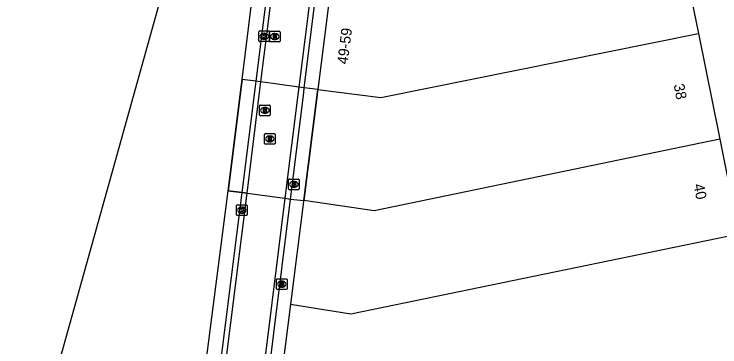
# Model space of a CAD drawing. Extents: x 161087 to 161922, y 382574 to 383873.
# Drawn here: x 161188.5 to 161255, y 383383 to 383414.3 of the extents above; entities that cross this region are included whole.
import ezdxf

# ---------------------------------------------------------------- set-up
doc = ezdxf.new("R2010")
doc.units = 0
for name, color, linetype in [('IMGEO_Brandkraan', 7, 'Continuous'), ('IMGEO_Kolk', 7, 'Continuous'), ('IMGEO_Pand', 7, 'Continuous'), ('IMGEO_Pand_nummerreeks', 7, 'Continuous'), ('IMGEO_Pand_overbouw', 7, 'Continuous'), ('IMGEO_Rijbaan_lokaal_open', 7, 'Continuous'), ('IMGEO_Rioolput', 7, 'Continuous'), ('IMGEO_Voetpad_open', 7, 'Continuous')]:
    doc.layers.add(name, color=color, linetype=linetype)

msp = doc.modelspace()

# ---------------------------------------------------------------- linework, layer by layer
at = {"layer": 'IMGEO_Brandkraan'}
for p, q in [((161214.377, 383397.826), (161214.377, 383398.678)), ((161214.452, 383398.752), (161215.304, 383398.752)), ((161214.865, 383398.532), (161214.89, 383398.532)), ((161215.378, 383398.678), (161215.378, 383397.826)), ((161215.304, 383397.752), (161214.452, 383397.752)), ((161214.888, 383397.972), (161214.863, 383397.972)), ((161213.244, 383388.436), (161213.244, 383389.288)), ((161213.319, 383389.362), (161214.171, 383389.362)), ((161213.732, 383389.142), (161213.757, 383389.142)), ((161214.245, 383389.288), (161214.245, 383388.436)), ((161214.171, 383388.362), (161213.319, 383388.362)), ((161213.755, 383388.582), (161213.73, 383388.582))]:
    msp.add_line(p, q, dxfattribs=at)
for points in [[(161214.377, 383397.826), (161214.377, 383398.678)], [(161214.452, 383398.752), (161215.304, 383398.752)], [(161214.725, 383398.452), (161214.725, 383398.052), (161214.938, 383398.052)], [(161214.956, 383398.452), (161214.725, 383398.452)], [(161214.904, 383398.371), (161214.85, 383398.371), (161214.85, 383398.295)], [(161214.85, 383398.295), (161214.903, 383398.295)], [(161214.912, 383398.219), (161214.85, 383398.219), (161214.85, 383398.138)], [(161214.85, 383398.138), (161214.912, 383398.138)], [(161215.378, 383398.678), (161215.378, 383397.826)], [(161215.304, 383397.752), (161214.452, 383397.752)], [(161213.244, 383388.436), (161213.244, 383389.288)], [(161213.319, 383389.362), (161214.171, 383389.362)], [(161213.592, 383389.062), (161213.592, 383388.662), (161213.805, 383388.662)], [(161213.823, 383389.062), (161213.592, 383389.062)], [(161213.771, 383388.981), (161213.717, 383388.981), (161213.717, 383388.905)], [(161213.717, 383388.905), (161213.77, 383388.905)], [(161213.779, 383388.829), (161213.717, 383388.829), (161213.717, 383388.748)], [(161214.245, 383389.288), (161214.245, 383388.436)], [(161214.171, 383388.362), (161213.319, 383388.362)], [(161213.717, 383388.748), (161213.779, 383388.748)]]:
    msp.add_lwpolyline(points, dxfattribs=at)
for centre, radius, start, end in [((161214.454, 383398.676), 0.0765, 91.55205, 178.44795), ((161214.454, 383398.676), 0.0765, 91.55205, 178.44795), ((161214.905, 383398.333), 0.0379, 267.82845, 90.93552), ((161214.913, 383398.178), 0.0404, 269.87594, 90.50774), ((161214.96, 383398.307), 0.145, 59.4692, 91.53667), ((161214.985, 383398.354), 0.0922, 285.51372, 58.15012), ((161214.99, 383398.162), 0.105, 301.31148, 78.98903), ((161215.302, 383398.676), 0.0765, 1.55205, 88.44795), ((161215.302, 383398.676), 0.0765, 1.55205, 88.44795), ((161214.454, 383397.828), 0.0765, 181.55205, 268.44795), ((161214.454, 383397.828), 0.0765, 181.55205, 268.44795), ((161214.944, 383398.303), 0.251, 268.66757, 293.53466), ((161215.302, 383397.828), 0.0765, 271.55205, 358.44795), ((161215.302, 383397.828), 0.0765, 271.55205, 358.44795), ((161213.321, 383389.286), 0.0765, 91.55205, 178.44795), ((161213.321, 383389.286), 0.0765, 91.55205, 178.44795), ((161213.772, 383388.943), 0.0379, 267.82845, 90.93552), ((161213.78, 383388.788), 0.0404, 269.87594, 90.50774), ((161213.827, 383388.917), 0.145, 59.4692, 91.53667), ((161213.852, 383388.964), 0.0922, 285.51372, 58.15012), ((161213.857, 383388.772), 0.105, 301.31148, 78.98903), ((161214.169, 383389.286), 0.0765, 1.55205, 88.44795), ((161214.169, 383389.286), 0.0765, 1.55205, 88.44795), ((161213.321, 383388.438), 0.0765, 181.55205, 268.44795), ((161213.321, 383388.438), 0.0765, 181.55205, 268.44795), ((161213.811, 383388.913), 0.251, 268.66757, 293.53466), ((161214.169, 383388.438), 0.0765, 271.55205, 358.44795), ((161214.169, 383388.438), 0.0765, 271.55205, 358.44795)]:
    msp.add_arc(centre, radius, start, end, dxfattribs=at)
for centre, major_axis, ratio, start_param, end_param in [((161214.864, 383398.252), (-0.387, 0.002), 0.722429, 4.712389, 7.853982), ((161214.889, 383398.252), (-0.39, 0.002), 0.717154, 1.570796, 4.712389), ((161213.731, 383388.862), (-0.387, 0.002), 0.722429, 4.712389, 7.853982), ((161213.756, 383388.862), (-0.39, 0.002), 0.717154, 1.570796, 4.712389)]:
    msp.add_ellipse(centre, major_axis=major_axis, ratio=ratio, start_param=start_param, end_param=end_param, dxfattribs=at)
at = {"layer": 'IMGEO_Kolk'}
for p, q in [((161211.582, 383411.763), (161211.582, 383412.615)), ((161211.657, 383412.689), (161212.509, 383412.689)), ((161212.07, 383412.469), (161212.095, 383412.469)), ((161212.583, 383412.615), (161212.583, 383411.763)), ((161212.509, 383411.689), (161211.657, 383411.689)), ((161212.093, 383411.909), (161212.068, 383411.909)), ((161209.475, 383395.4), (161209.475, 383396.252)), ((161209.55, 383396.326), (161210.402, 383396.326)), ((161209.963, 383396.106), (161209.988, 383396.106)), ((161210.476, 383396.252), (161210.476, 383395.4)), ((161209.986, 383395.546), (161209.961, 383395.546)), ((161210.402, 383395.326), (161209.55, 383395.326))]:
    msp.add_line(p, q, dxfattribs=at)
for points in [[(161211.582, 383411.763), (161211.582, 383412.615)], [(161211.657, 383412.689), (161212.509, 383412.689)], [(161211.903, 383412.389), (161212.026, 383412.389), (161212.026, 383412.238), (161212.156, 383412.389), (161212.32, 383412.389), (161212.174, 383412.238), (161212.327, 383411.989), (161212.175, 383411.989), (161212.09, 383412.153), (161212.026, 383412.086), (161212.026, 383411.989), (161211.903, 383411.989), (161211.903, 383412.389)], [(161212.583, 383412.615), (161212.583, 383411.763)], [(161212.509, 383411.689), (161211.657, 383411.689)], [(161209.475, 383395.4), (161209.475, 383396.252)], [(161209.55, 383396.326), (161210.402, 383396.326)], [(161210.476, 383396.252), (161210.476, 383395.4)], [(161209.796, 383396.026), (161209.919, 383396.026), (161209.919, 383395.875), (161210.049, 383396.026), (161210.213, 383396.026), (161210.067, 383395.875), (161210.22, 383395.626), (161210.068, 383395.626), (161209.983, 383395.79), (161209.919, 383395.723), (161209.919, 383395.626), (161209.796, 383395.626), (161209.796, 383396.026)], [(161210.402, 383395.326), (161209.55, 383395.326)]]:
    msp.add_lwpolyline(points, dxfattribs=at)
for centre, start, end in [((161211.659, 383412.613), 91.55205, 178.44795), ((161211.659, 383412.613), 91.55205, 178.44795), ((161212.507, 383412.613), 1.55205, 88.44795), ((161212.507, 383412.613), 1.55205, 88.44795), ((161211.659, 383411.765), 181.55205, 268.44795), ((161211.659, 383411.765), 181.55205, 268.44795), ((161212.507, 383411.765), 271.55205, 358.44795), ((161212.507, 383411.765), 271.55205, 358.44795), ((161209.552, 383396.25), 91.55205, 178.44795), ((161209.552, 383396.25), 91.55205, 178.44795), ((161210.4, 383396.25), 1.55205, 88.44795), ((161210.4, 383396.25), 1.55205, 88.44795), ((161209.552, 383395.402), 181.55205, 268.44795), ((161209.552, 383395.402), 181.55205, 268.44795), ((161210.4, 383395.402), 271.55205, 358.44795), ((161210.4, 383395.402), 271.55205, 358.44795)]:
    msp.add_arc(centre, 0.0765, start, end, dxfattribs=at)
for centre, major_axis, ratio, start_param, end_param in [((161212.069, 383412.189), (-0.387, 0.002), 0.722429, 4.712389, 7.853982), ((161212.094, 383412.189), (-0.39, 0.002), 0.717154, 1.570796, 4.712389), ((161209.962, 383395.826), (-0.387, 0.002), 0.722429, 4.712389, 7.853982), ((161209.987, 383395.826), (-0.39, 0.002), 0.717154, 1.570796, 4.712389)]:
    msp.add_ellipse(centre, major_axis=major_axis, ratio=ratio, start_param=start_param, end_param=end_param, dxfattribs=at)
at = {"layer": 'IMGEO_Pand'}
for points in [[(161209.991, 383408.128), (161214.803, 383447.013), (161214.008, 383460.138)], [(161250.958, 383422.411), (161252.972, 383412.46)], [(161218.433, 383417.593), (161218.407, 383417.384), (161217.126, 383407.179)], [(161217.126, 383407.179), (161223.07, 383406.419), (161252.972, 383412.46)], [(161252.972, 383412.46), (161254.987, 383402.507)], [(161208.682, 383397.651), (161209.931, 383407.641), (161209.991, 383408.128)], [(161217.126, 383407.179), (161217.102, 383406.99), (161217.064, 383406.692), (161215.798, 383396.738)], [(161254.987, 383402.507), (161222.447, 383395.776), (161215.798, 383396.738)], [(161254.987, 383402.507), (161256.788, 383393.61)], [(161190.477, 383351.704), (161204.052, 383361.619), (161208.682, 383397.651)], [(161215.798, 383396.738), (161215.784, 383396.628), (161214.568, 383386.973)], [(161214.568, 383386.973), (161220.238, 383386.084), (161256.788, 383393.61)], [(161214.568, 383386.973), (161212.966, 383374.372)]]:
    msp.add_lwpolyline(points, dxfattribs=at)
at = {"layer": 'IMGEO_Pand_overbouw'}
for points in [[(161174.287, 383463.223), (161150.915, 383375.897), (161150.064, 383375.038), (161150.277, 383374.827), (161148.754, 383373.283), (161148.541, 383373.468), (161143.531, 383368.358), (161143.737, 383368.152), (161142.423, 383366.805), (161143.692, 383365.304), (161184.657, 383352.618), (161205.761, 383428.05), (161209.779, 383449.442)], [(161217.126, 383407.179), (161215.353, 383407.415), (161211.774, 383407.891), (161211.302, 383407.954), (161209.991, 383408.128), (161209.931, 383407.641), (161208.682, 383397.651), (161209.974, 383397.48), (161210.462, 383397.416), (161214.035, 383396.945), (161214.565, 383396.876), (161215.798, 383396.738), (161217.064, 383406.692), (161217.102, 383406.99)]]:
    msp.add_lwpolyline(points, close=True, dxfattribs=at)
at = {"layer": 'IMGEO_Rijbaan_lokaal_open'}
for points in [[(161214.178, 383467.328), (161219.903, 383465.519), (161220.606, 383461.91), (161221.626, 383457.269), (161215.353, 383407.415)], [(161215.86, 383407.347), (161222.137, 383457.337), (161221.2, 383461.786), (161220.333, 383465.907), (161214.201, 383467.845)], [(161211.774, 383407.891), (161214.171, 383427.018), (161217.025, 383448.84), (161216.753, 383456.746), (161216.173, 383460.459), (161214.496, 383461.832), (161213.926, 383461.478)], [(161215.677, 383460.165), (161216.236, 383456.762), (161216.433, 383448.966), (161211.302, 383407.954)], [(161211.302, 383407.954), (161211.241, 383407.467), (161209.974, 383397.48)], [(161210.462, 383397.416), (161211.713, 383407.404), (161211.774, 383407.891)], [(161211.774, 383407.891), (161211.302, 383407.954)], [(161215.353, 383407.415), (161211.774, 383407.891)], [(161215.353, 383407.415), (161215.292, 383406.928), (161214.035, 383396.945)], [(161215.86, 383407.347), (161215.353, 383407.415)], [(161214.565, 383396.876), (161215.799, 383406.861), (161215.86, 383407.347)], [(161209.974, 383397.48), (161205.348, 383360.878), (161191.24, 383350.615)], [(161210.462, 383397.416), (161209.974, 383397.48)], [(161191.506, 383350.2), (161205.822, 383360.568), (161210.462, 383397.416)], [(161214.035, 383396.945), (161209.194, 383358.072), (161193.789, 383346.923)], [(161194.108, 383346.497), (161209.593, 383357.712), (161209.883, 383359.277), (161214.565, 383396.876)], [(161210.462, 383397.416), (161214.035, 383396.945)], [(161214.035, 383396.945), (161214.565, 383396.876)]]:
    msp.add_lwpolyline(points, dxfattribs=at)
at = {"layer": 'IMGEO_Rioolput'}
for p, q in [((161212.573, 383411.74), (161212.573, 383412.592)), ((161212.648, 383412.666), (161213.5, 383412.666)), ((161213.061, 383412.446), (161213.086, 383412.446)), ((161213.574, 383412.592), (161213.574, 383411.74)), ((161213.5, 383411.666), (161212.648, 383411.666)), ((161213.084, 383411.886), (161213.059, 383411.886)), ((161211.646, 383404.792), (161211.646, 383405.644)), ((161211.721, 383405.718), (161212.573, 383405.718)), ((161212.134, 383405.498), (161212.159, 383405.498)), ((161212.647, 383405.644), (161212.647, 383404.792)), ((161212.157, 383404.938), (161212.132, 383404.938)), ((161212.573, 383404.718), (161211.721, 383404.718)), ((161212.112, 383402.109), (161212.112, 383402.961)), ((161212.187, 383403.035), (161213.039, 383403.035)), ((161212.6, 383402.815), (161212.625, 383402.815)), ((161213.113, 383402.961), (161213.113, 383402.109)), ((161212.623, 383402.255), (161212.598, 383402.255)), ((161213.039, 383402.035), (161212.187, 383402.035))]:
    msp.add_line(p, q, dxfattribs=at)
for points in [[(161212.573, 383411.74), (161212.573, 383412.592)], [(161212.648, 383412.666), (161213.5, 383412.666)], [(161213.162, 383412.364), (161212.91, 383412.366), (161212.91, 383411.966)], [(161212.91, 383411.966), (161213.034, 383411.966), (161213.034, 383412.128), (161213.045, 383412.128)], [(161213.088, 383412.285), (161213.034, 383412.285), (161213.034, 383412.204)], [(161213.034, 383412.204), (161213.086, 383412.204)], [(161213.092, 383412.099), (161213.163, 383411.966), (161213.303, 383411.966), (161213.238, 383412.092)], [(161213.574, 383412.592), (161213.574, 383411.74)], [(161213.5, 383411.666), (161212.648, 383411.666)], [(161211.646, 383404.792), (161211.646, 383405.644)], [(161211.721, 383405.718), (161212.573, 383405.718)], [(161212.235, 383405.416), (161211.983, 383405.418), (161211.983, 383405.018)], [(161212.647, 383405.644), (161212.647, 383404.792)], [(161211.983, 383405.018), (161212.107, 383405.018), (161212.107, 383405.18), (161212.118, 383405.18)], [(161212.161, 383405.337), (161212.107, 383405.337), (161212.107, 383405.256)], [(161212.107, 383405.256), (161212.159, 383405.256)], [(161212.165, 383405.151), (161212.236, 383405.018), (161212.376, 383405.018), (161212.311, 383405.144)], [(161212.573, 383404.718), (161211.721, 383404.718)], [(161212.112, 383402.109), (161212.112, 383402.961)], [(161212.187, 383403.035), (161213.039, 383403.035)], [(161213.113, 383402.961), (161213.113, 383402.109)], [(161212.701, 383402.733), (161212.449, 383402.735), (161212.449, 383402.335)], [(161212.449, 383402.335), (161212.573, 383402.335), (161212.573, 383402.497), (161212.584, 383402.497)], [(161212.627, 383402.654), (161212.573, 383402.654), (161212.573, 383402.573)], [(161212.573, 383402.573), (161212.625, 383402.573)], [(161212.631, 383402.468), (161212.702, 383402.335), (161212.842, 383402.335), (161212.777, 383402.461)], [(161213.039, 383402.035), (161212.187, 383402.035)]]:
    msp.add_lwpolyline(points, dxfattribs=at)
for centre, radius, start, end in [((161212.65, 383412.59), 0.0765, 91.55205, 178.44795), ((161212.65, 383412.59), 0.0765, 91.55205, 178.44795), ((161213.044, 383412.075), 0.0533, 26.02933, 88.69889), ((161213.07, 383412.393), 0.19, 274.7715, 282.96867), ((161213.094, 383412.189), 0.0964, 77.00612, 93.18647), ((161213.108, 383412.246), 0.0378, 276.66336, 79.67722), ((161213.161, 383412.254), 0.109, 350.36119, 89.41601), ((161213.159, 383412.254), 0.112, 277.58423, 350.98172), ((161213.143, 383412.039), 0.108, 29.51342, 73.79051), ((161213.498, 383412.59), 0.0765, 1.55205, 88.44795), ((161213.498, 383412.59), 0.0765, 1.55205, 88.44795), ((161212.65, 383411.742), 0.0765, 181.55205, 268.44795), ((161212.65, 383411.742), 0.0765, 181.55205, 268.44795), ((161213.498, 383411.742), 0.0765, 271.55205, 358.44795), ((161213.498, 383411.742), 0.0765, 271.55205, 358.44795), ((161211.723, 383405.642), 0.0765, 91.55205, 178.44795), ((161211.723, 383405.642), 0.0765, 91.55205, 178.44795), ((161212.234, 383405.306), 0.109, 350.36119, 89.41601), ((161212.571, 383405.642), 0.0765, 1.55205, 88.44795), ((161212.571, 383405.642), 0.0765, 1.55205, 88.44795), ((161211.723, 383404.794), 0.0765, 181.55205, 268.44795), ((161211.723, 383404.794), 0.0765, 181.55205, 268.44795), ((161212.117, 383405.127), 0.0533, 26.02933, 88.69889), ((161212.143, 383405.445), 0.19, 274.7715, 282.96867), ((161212.167, 383405.241), 0.0964, 77.00612, 93.18647), ((161212.181, 383405.298), 0.0378, 276.66336, 79.67722), ((161212.232, 383405.306), 0.112, 277.58423, 350.98172), ((161212.216, 383405.091), 0.108, 29.51342, 73.79051), ((161212.571, 383404.794), 0.0765, 271.55205, 358.44795), ((161212.571, 383404.794), 0.0765, 271.55205, 358.44795), ((161212.189, 383402.959), 0.0765, 91.55205, 178.44795), ((161212.189, 383402.959), 0.0765, 91.55205, 178.44795), ((161213.037, 383402.959), 0.0765, 1.55205, 88.44795), ((161213.037, 383402.959), 0.0765, 1.55205, 88.44795), ((161212.189, 383402.111), 0.0765, 181.55205, 268.44795), ((161212.189, 383402.111), 0.0765, 181.55205, 268.44795), ((161212.583, 383402.444), 0.0533, 26.02933, 88.69889), ((161212.609, 383402.762), 0.19, 274.7715, 282.96867), ((161212.633, 383402.558), 0.0964, 77.00612, 93.18647), ((161212.647, 383402.615), 0.0378, 276.66336, 79.67722), ((161212.7, 383402.623), 0.109, 350.36119, 89.41601), ((161212.698, 383402.623), 0.112, 277.58423, 350.98172), ((161212.682, 383402.408), 0.108, 29.51342, 73.79051), ((161213.037, 383402.111), 0.0765, 271.55205, 358.44795), ((161213.037, 383402.111), 0.0765, 271.55205, 358.44795)]:
    msp.add_arc(centre, radius, start, end, dxfattribs=at)
for centre, major_axis, ratio, start_param, end_param in [((161213.06, 383412.166), (-0.387, 0.002), 0.722429, 4.712389, 7.853982), ((161213.085, 383412.166), (-0.39, 0.002), 0.717154, 1.570796, 4.712389), ((161212.133, 383405.218), (-0.387, 0.002), 0.722429, 4.712389, 7.853982), ((161212.158, 383405.218), (-0.39, 0.002), 0.717154, 1.570796, 4.712389), ((161212.599, 383402.535), (-0.387, 0.002), 0.722429, 4.712389, 7.853982), ((161212.624, 383402.535), (-0.39, 0.002), 0.717154, 1.570796, 4.712389)]:
    msp.add_ellipse(centre, major_axis=major_axis, ratio=ratio, start_param=start_param, end_param=end_param, dxfattribs=at)
at = {"layer": 'IMGEO_Voetpad_open'}
for points in [[(161211.302, 383407.954), (161209.991, 383408.128)], [(161217.126, 383407.179), (161215.86, 383407.347)], [(161209.974, 383397.48), (161208.682, 383397.651)], [(161214.565, 383396.876), (161215.798, 383396.738)]]:
    msp.add_lwpolyline(points, dxfattribs=at)

# ---------------------------------------------------------------- texts
at = {"layer": 'IMGEO_Pand_nummerreeks'}
for s, rotation, p in [('49-59', 82.84527, (161219.939, 383409.515)), ('38', 280.88553, (161250.642, 383407.624)), ('40', 281.4432, (161252.509, 383398.215))]:
    msp.add_text(s, height=1, rotation=rotation, dxfattribs=at).set_placement(p)

doc.saveas('drawing.dxf')
